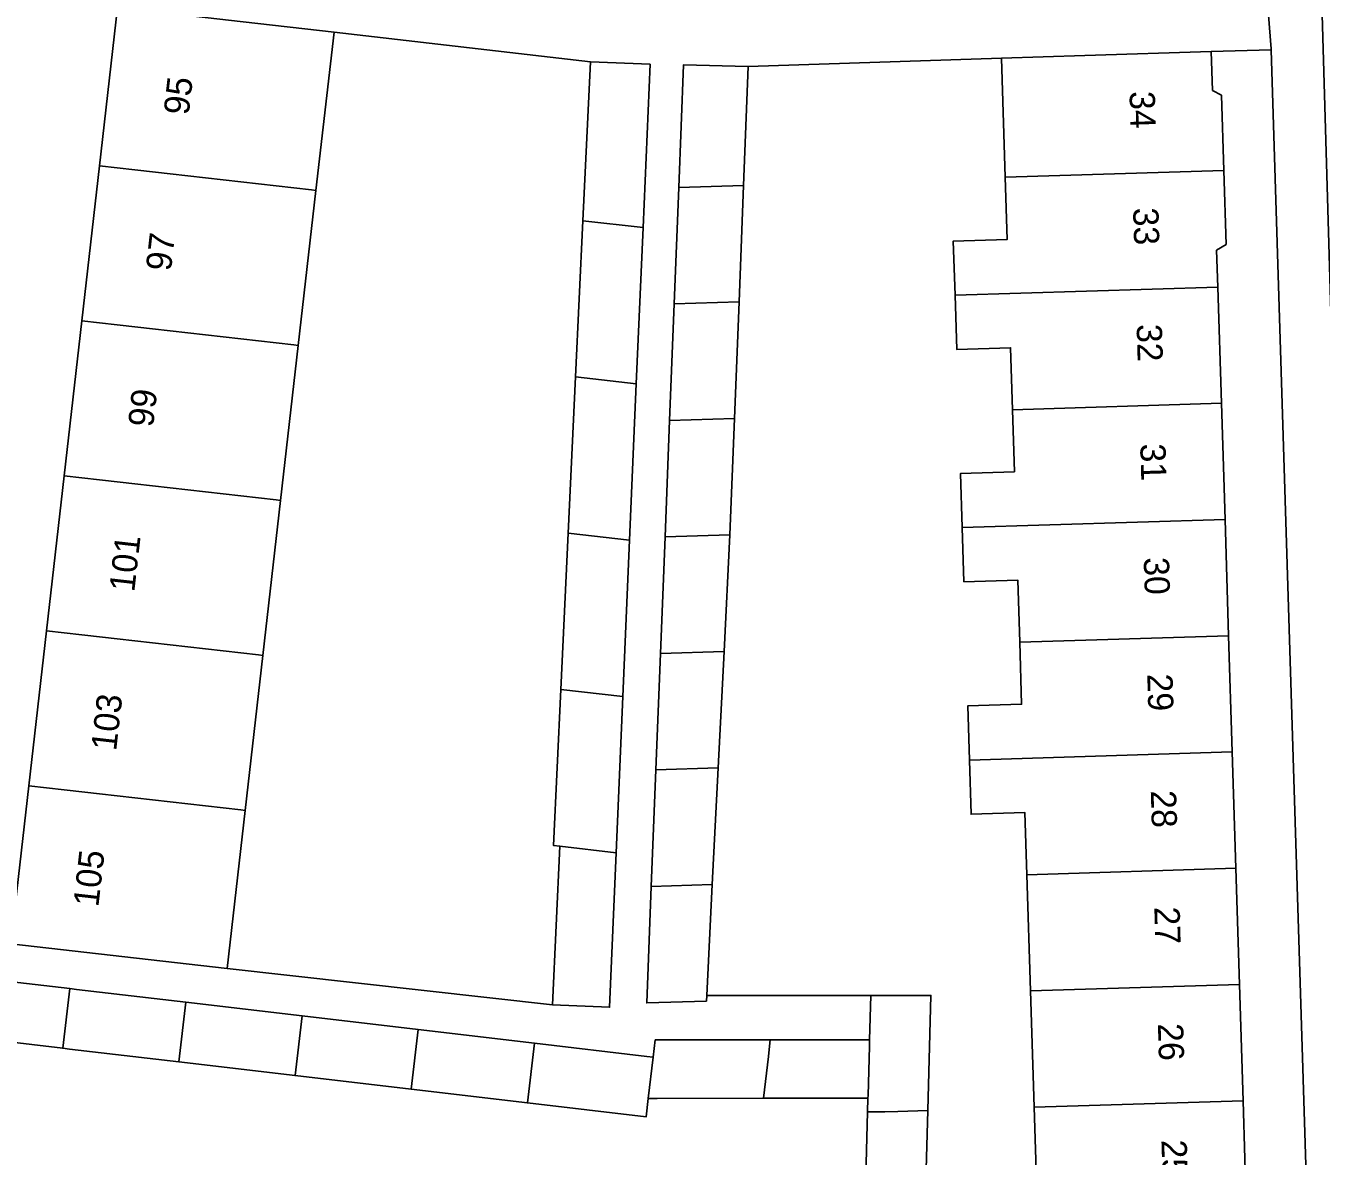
# Model space of a CAD drawing. Extents: x 162250 to 162661, y 380743 to 381606.
# Drawn here: x 162318.3 to 162369.5, y 381138 to 381182.7 of the extents above; entities that cross this region are included whole.
import ezdxf

# ---------------------------------------------------------------- set-up
doc = ezdxf.new("R2010")
doc.units = 0
for name, color, linetype in [('IMGEO_Erf', 7, 'Continuous'), ('IMGEO_Pand', 7, 'Continuous'), ('IMGEO_Pand_nummerreeks', 7, 'Continuous'), ('IMGEO_Voetpad_open', 7, 'Continuous')]:
    doc.layers.add(name, color=color, linetype=linetype)

msp = doc.modelspace()

# ---------------------------------------------------------------- linework, layer by layer
at = {"layer": 'IMGEO_Erf'}
for points in [[(162319.77, 381164.915), (162320.469, 381171.048), (162321.169, 381177.182), (162321.882, 381183.437), (162317.741, 381183.897), (162313.546, 381146.86), (162317.658, 381146.394), (162318.371, 381152.648), (162319.07, 381158.781)], [(162340.004, 381168.822), (162340.294, 381175.003), (162340.59, 381181.295), (162330.445, 381182.46), (162329.732, 381176.206), (162329.032, 381170.072), (162328.333, 381163.939), (162327.634, 381157.805), (162326.934, 381151.672), (162326.221, 381145.418), (162339.087, 381143.984), (162339.38, 381150.255), (162339.132, 381150.283), (162339.423, 381156.462), (162339.713, 381162.643)]]:
    msp.add_lwpolyline(points, close=True, dxfattribs=at)
for points in [[(162369.33, 381123.227), (162367.515, 381181.772), (162365.145, 381181.699), (162365.193, 381180.16), (162365.548, 381179.969), (162365.64, 381176.992), (162365.731, 381174.069), (162365.36, 381173.839), (162365.405, 381172.381), (162365.548, 381167.782), (162365.69, 381163.184), (162365.833, 381158.585), (162365.975, 381153.986), (162366.118, 381149.387), (162366.26, 381144.788), (162366.403, 381140.189), (162366.545, 381135.59)], [(162358.281, 381135.333), (162358.139, 381139.932), (162357.996, 381144.531), (162357.854, 381149.13), (162357.778, 381151.586), (162355.645, 381151.52), (162355.579, 381153.663), (162355.512, 381155.806), (162357.645, 381155.872), (162357.569, 381158.328), (162357.493, 381160.784), (162355.36, 381160.718), (162355.294, 381162.861), (162355.227, 381165.004), (162357.36, 381165.07), (162357.284, 381167.526), (162357.208, 381169.982), (162355.076, 381169.916), (162355.01, 381172.059), (162354.943, 381174.202), (162357.075, 381174.268), (162356.999, 381176.724), (162356.853, 381181.442), (162346.828, 381181.107), (162346.645, 381176.403), (162346.466, 381171.793), (162346.287, 381167.184), (162346.108, 381162.576), (162345.875, 381157.965), (162345.642, 381153.355), (162345.409, 381148.743), (162345.187, 381144.345), (162351.678, 381144.352), (162352.223, 381144.353), (162354.058, 381144.355), (162353.933, 381139.802), (162353.806, 381135.147)], [(162351.425, 381135.144), (162351.552, 381139.748), (162351.566, 381140.289), (162347.432, 381140.284), (162343.233, 381140.28), (162342.877, 381140.28), (162342.791, 381139.55), (162338.095, 381140.103), (162333.5, 381140.643), (162328.906, 381141.184), (162324.311, 381141.725), (162319.984, 381142.234), (162319.717, 381142.265), (162315.018, 381142.818), (162315.295, 381145.175), (162313.381, 381145.4), (162311.664, 381130.249)]]:
    msp.add_lwpolyline(points, dxfattribs=at)
at = {"layer": 'IMGEO_Pand'}
for points in [[(162329.732, 381176.206), (162330.445, 381182.46), (162326.85, 381182.87), (162321.882, 381183.437), (162321.169, 381177.182), (162329.558, 381176.226)], [(162342.669, 381174.732), (162342.946, 381181.194), (162340.59, 381181.295), (162340.294, 381175.003)], [(162365.64, 381176.992), (162365.548, 381179.969), (162365.193, 381180.16), (162365.145, 381181.699), (162360.148, 381181.544), (162356.853, 381181.442), (162356.999, 381176.724)], [(162346.645, 381176.403), (162346.828, 381181.107), (162344.27, 381181.173), (162344.08, 381176.323)], [(162329.032, 381170.072), (162329.732, 381176.206), (162329.558, 381176.226), (162321.169, 381177.182), (162320.469, 381171.048), (162328.86, 381170.092)], [(162365.405, 381172.381), (162365.36, 381173.839), (162365.731, 381174.069), (162365.64, 381176.992), (162356.999, 381176.724), (162357.075, 381174.268), (162354.943, 381174.202), (162355.01, 381172.059)], [(162346.645, 381176.403), (162344.08, 381176.323), (162343.9, 381171.714), (162346.466, 381171.793)], [(162342.669, 381174.732), (162340.294, 381175.003), (162340.004, 381168.822), (162342.404, 381168.549)], [(162357.284, 381167.526), (162365.548, 381167.782), (162365.405, 381172.381), (162355.01, 381172.059), (162355.076, 381169.916), (162357.208, 381169.982)], [(162343.9, 381171.714), (162343.719, 381167.104), (162346.287, 381167.184), (162346.466, 381171.793)], [(162329.032, 381170.072), (162328.86, 381170.092), (162320.469, 381171.048), (162319.77, 381164.915), (162328.161, 381163.959), (162328.333, 381163.939)], [(162339.713, 381162.643), (162342.139, 381162.367), (162342.404, 381168.549), (162340.004, 381168.822)], [(162357.284, 381167.526), (162357.36, 381165.07), (162355.227, 381165.004), (162355.294, 381162.861), (162365.69, 381163.184), (162365.548, 381167.782)], [(162346.108, 381162.576), (162346.287, 381167.184), (162343.719, 381167.104), (162343.539, 381162.496)], [(162327.634, 381157.805), (162328.333, 381163.939), (162328.161, 381163.959), (162319.77, 381164.915), (162319.07, 381158.781), (162327.462, 381157.825)], [(162355.294, 381162.861), (162355.36, 381160.718), (162357.493, 381160.784), (162357.569, 381158.328), (162365.833, 381158.585), (162365.69, 381163.184)], [(162339.713, 381162.643), (162339.423, 381156.462), (162341.874, 381156.183), (162342.139, 381162.367)], [(162346.108, 381162.576), (162343.539, 381162.496), (162343.358, 381157.887), (162345.875, 381157.965)], [(162327.634, 381157.805), (162327.462, 381157.825), (162319.07, 381158.781), (162318.371, 381152.648), (162326.763, 381151.692), (162326.934, 381151.672)], [(162357.569, 381158.328), (162357.645, 381155.872), (162355.512, 381155.806), (162355.579, 381153.663), (162365.975, 381153.986), (162365.833, 381158.585)], [(162345.875, 381157.965), (162343.358, 381157.887), (162343.178, 381153.278), (162345.642, 381153.355)], [(162341.874, 381156.183), (162339.423, 381156.462), (162339.132, 381150.283), (162339.38, 381150.255), (162341.609, 381150.001)], [(162357.854, 381149.13), (162366.118, 381149.387), (162365.975, 381153.986), (162355.579, 381153.663), (162355.645, 381151.52), (162357.778, 381151.586)], [(162342.997, 381148.668), (162345.409, 381148.743), (162345.642, 381153.355), (162343.178, 381153.278)], [(162326.934, 381151.672), (162326.763, 381151.692), (162318.371, 381152.648), (162317.658, 381146.394), (162322.626, 381145.828), (162326.221, 381145.418)], [(162341.609, 381150.001), (162339.38, 381150.255), (162339.087, 381143.984), (162341.346, 381143.887)], [(162357.854, 381149.13), (162357.996, 381144.531), (162366.26, 381144.788), (162366.118, 381149.387)], [(162345.409, 381148.743), (162342.997, 381148.668), (162342.816, 381144.06), (162345.176, 381144.133), (162345.187, 381144.345)], [(162319.994, 381144.622), (162315.295, 381145.175), (162315.018, 381142.818), (162319.717, 381142.265)], [(162319.994, 381144.622), (162319.717, 381142.265), (162319.984, 381142.234), (162324.311, 381141.725), (162324.588, 381144.082), (162320.261, 381144.591)], [(162351.678, 381144.352), (162351.63, 381142.601), (162351.623, 381142.345), (162351.569, 381140.397), (162351.566, 381140.289), (162351.552, 381139.748), (162351.683, 381139.748), (162351.883, 381139.749), (162352.228, 381139.749), (162352.746, 381139.765), (162353.933, 381139.802), (162354.058, 381144.355), (162352.223, 381144.353)], [(162357.996, 381144.531), (162358.139, 381139.932), (162366.403, 381140.189), (162366.26, 381144.788)], [(162324.588, 381144.082), (162324.311, 381141.725), (162328.906, 381141.184), (162329.183, 381143.541)], [(162333.5, 381140.643), (162333.777, 381143.001), (162329.183, 381143.541), (162328.906, 381141.184)], [(162333.5, 381140.643), (162338.095, 381140.103), (162338.372, 381142.461), (162333.777, 381143.001)], [(162343.069, 381141.908), (162342.824, 381141.937), (162338.372, 381142.461), (162338.095, 381140.103), (162342.791, 381139.55), (162342.877, 381140.28)], [(162347.704, 381142.597), (162343.15, 381142.591), (162343.069, 381141.908), (162342.877, 381140.28), (162343.233, 381140.28), (162347.432, 381140.284), (162347.627, 381141.943), (162347.674, 381142.341)], [(162351.63, 381142.601), (162347.704, 381142.597), (162347.674, 381142.341), (162347.627, 381141.943), (162347.432, 381140.284), (162351.566, 381140.289), (162351.569, 381140.397), (162351.623, 381142.345)], [(162353.933, 381139.802), (162352.746, 381139.765), (162352.228, 381139.749), (162351.883, 381139.749), (162351.683, 381139.748), (162351.552, 381139.748), (162351.425, 381135.144), (162352.233, 381135.145), (162353.806, 381135.147)], [(162358.139, 381139.932), (162358.281, 381135.333), (162366.545, 381135.59), (162366.403, 381140.189)]]:
    msp.add_lwpolyline(points, close=True, dxfattribs=at)
at = {"layer": 'IMGEO_Voetpad_open'}
msp.add_lwpolyline([(162369.115, 381197.654), (162366.269, 381197.545), (162367.369, 381183.635), (162367.514, 381181.806), (162367.515, 381181.772), (162369.33, 381123.227), (162369.492, 381120.515), (162371.488, 381120.602), (162370.442, 381153.711), (162372.814, 381153.789), (162372.262, 381170.102), (162369.918, 381170.032)], close=True, dxfattribs=at)
for points in [[(162317.741, 381183.897), (162321.882, 381183.437), (162326.85, 381182.87), (162330.445, 381182.46), (162340.59, 381181.295), (162342.946, 381181.194), (162342.669, 381174.732), (162342.404, 381168.549), (162342.139, 381162.367), (162341.874, 381156.183), (162341.609, 381150.001), (162341.346, 381143.887), (162339.087, 381143.984), (162326.221, 381145.418), (162322.626, 381145.828), (162317.658, 381146.394)], [(162315.295, 381145.175), (162319.994, 381144.622), (162320.261, 381144.591), (162324.588, 381144.082), (162329.183, 381143.541), (162333.777, 381143.001), (162338.372, 381142.461), (162342.824, 381141.937), (162343.069, 381141.908), (162343.15, 381142.591), (162347.704, 381142.597), (162351.63, 381142.601), (162351.678, 381144.352), (162345.187, 381144.345), (162345.176, 381144.133), (162342.816, 381144.06), (162342.997, 381148.668), (162343.178, 381153.278), (162343.358, 381157.887), (162343.539, 381162.496), (162343.719, 381167.104), (162343.9, 381171.714), (162344.08, 381176.323), (162344.27, 381181.173), (162346.828, 381181.107), (162356.853, 381181.442), (162360.148, 381181.544), (162365.145, 381181.699), (162367.515, 381181.772), (162367.514, 381181.806), (162367.369, 381183.635)]]:
    msp.add_lwpolyline(points, dxfattribs=at)

# ---------------------------------------------------------------- texts
at = {"layer": 'IMGEO_Pand_nummerreeks'}
for s, rotation, p in [('95', 83.4947, (162324.695, 381179.158)), ('34', 271.7429, (162361.911, 381180.121)), ('33', 271.7429, (162362.052, 381175.511)), ('97', 83.4947, (162323.991, 381172.984)), ('32', 271.7429, (162362.191, 381170.904)), ('99', 83.4947, (162323.287, 381166.81)), ('31', 271.7429, (162362.335, 381166.178)), ('101', 83.4947, (162322.543, 381160.292)), ('30', 271.7429, (162362.473, 381161.678)), ('29', 271.7429, (162362.613, 381157.072)), ('103', 83.4947, (162321.826, 381154.004)), ('28', 271.7429, (162362.753, 381152.459)), ('105', 83.4947, (162321.122, 381147.83)), ('27', 271.7429, (162362.893, 381147.852)), ('26', 271.7429, (162363.034, 381143.242)), ('25', 271.7429, (162363.174, 381138.632))]:
    msp.add_text(s, height=1, rotation=rotation, dxfattribs=at).set_placement(p)

doc.saveas('drawing.dxf')
